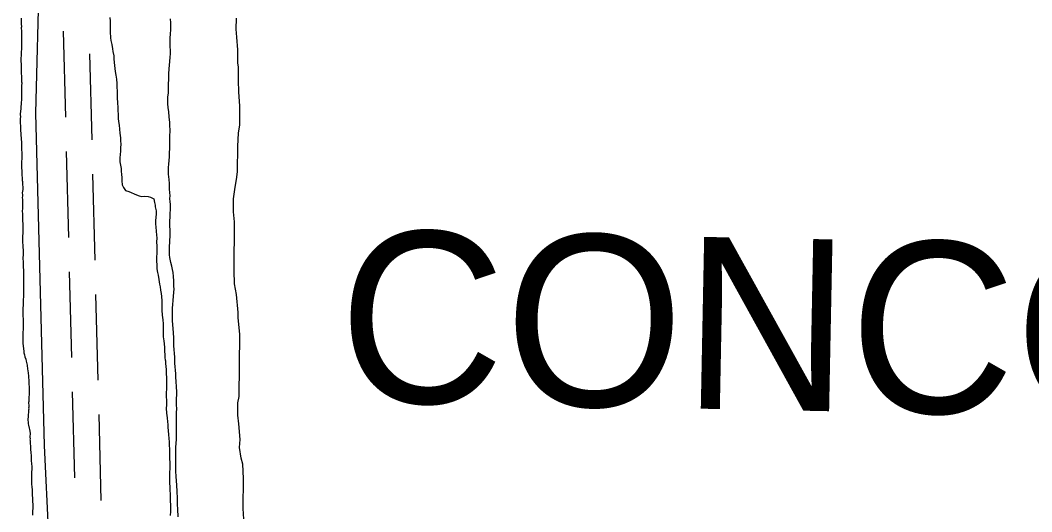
# Model space of a CAD drawing. Extents: x 3172231 to 3210228, y 940198 to 965780.
# Drawn here: x 3177790 to 3178967, y 955818 to 956390 of the extents above; entities that cross this region are included whole.
import ezdxf

# ---------------------------------------------------------------- set-up
doc = ezdxf.new("R2010")
doc.units = 0
for name, color, linetype in [('V-ROAD-CNTR', 7, 'Continuous'), ('V-SITE-VEGE', 7, 'Continuous'), ('V-TOPO-GNAM-IDEN', 7, 'Continuous'), ('V-TOPO-SHOR', 7, 'Continuous')]:
    doc.layers.add(name, color=color, linetype=linetype)

msp = doc.modelspace()

# ---------------------------------------------------------------- linework, layer by layer
at = {"layer": 'V-ROAD-CNTR'}
for p, q in [((3177839.867, 956377.398), (3177842.397, 956277.43)), ((3177870.545, 956350.969), (3177873.075, 956251.001)), ((3177843.409, 956237.443), (3177845.938, 956137.475)), ((3177874.087, 956211.014), (3177876.617, 956111.046)), ((3177846.95, 956097.488), (3177849.48, 955997.52)), ((3177877.629, 956071.058), (3177880.158, 955971.09)), ((3177850.492, 955957.532), (3177853.021, 955857.564)), ((3177881.17, 955931.103), (3177883.7, 955831.135))]:
    msp.add_line(p, q, dxfattribs=at)
at = {"layer": 'V-SITE-VEGE'}
for p, q in [((3177790.969, 956392.738), (3177791.149, 956389.603)), ((3177791.149, 956389.603), (3177791.116, 956386.045)), ((3177791.116, 956386.045), (3177791.294, 956382.488)), ((3177791.294, 956382.488), (3177791.073, 956381.235)), ((3177791.073, 956381.235), (3177791.458, 956377.466)), ((3177791.458, 956377.466), (3177791.278, 956357.392)), ((3177790.817, 956352.585), (3177790.727, 956342.548)), ((3177791.278, 956357.392), (3177790.817, 956352.585)), ((3177790.727, 956342.548), (3177790.905, 956339.199)), ((3177790.905, 956339.199), (3177790.885, 956337.108)), ((3177790.885, 956337.108), (3177791.069, 956334.178)), ((3177791.069, 956334.178), (3177791.028, 956329.578)), ((3177791.028, 956329.578), (3177791.397, 956323.927)), ((3177791.307, 956313.888), (3177791.176, 956299.251)), ((3177791.548, 956317.443), (3177791.307, 956313.888)), ((3177791.397, 956323.927), (3177791.348, 956318.49)), ((3177791.348, 956318.49), (3177791.548, 956317.443)), ((3177790.907, 956292.769), (3177790.463, 956289.636)), ((3177791.176, 956299.251), (3177790.907, 956292.769)), ((3177790.152, 956278.345), (3177789.918, 956275.629)), ((3177790.211, 956285.038), (3177789.957, 956280.02)), ((3177789.957, 956280.02), (3177790.152, 956278.345)), ((3177790.43, 956286.08), (3177790.211, 956285.038)), ((3177790.463, 956289.636), (3177790.43, 956286.08)), ((3177789.918, 956275.629), (3177789.875, 956270.819)), ((3177789.875, 956270.819), (3177790.049, 956266.844)), ((3177790.049, 956266.844), (3177790.014, 956263.079)), ((3177790.014, 956263.079), (3177790.961, 956251.985)), ((3177790.961, 956251.985), (3177791.348, 956248.428)), ((3177791.348, 956248.428), (3177791.317, 956244.873)), ((3177791.317, 956244.873), (3177791.491, 956241.106)), ((3177791.491, 956241.106), (3177791.471, 956238.806)), ((3177791.471, 956238.806), (3177791.663, 956236.922)), ((3177791.663, 956236.922), (3177791.491, 956217.681)), ((3177791.491, 956217.681), (3177791.684, 956215.797)), ((3177791.684, 956215.797), (3177791.671, 956214.544)), ((3177791.671, 956214.544), (3177791.868, 956213.077)), ((3177791.868, 956213.077), (3177792.204, 956203.872)), ((3177792.204, 956203.872), (3177792.398, 956202.405)), ((3177792.398, 956202.405), (3177792.38, 956200.105)), ((3177792.38, 956200.105), (3177792.751, 956194.875)), ((3177792.46, 956185.884), (3177792.23, 956183.584)), ((3177792.734, 956193.412), (3177792.284, 956189.441)), ((3177792.284, 956189.441), (3177792.47, 956186.929)), ((3177792.47, 956186.929), (3177792.46, 956185.884)), ((3177792.751, 956194.875), (3177792.734, 956193.412)), ((3177792.23, 956183.584), (3177792.425, 956181.911)), ((3177792.366, 956175.218), (3177792.335, 956171.872)), ((3177792.585, 956176.68), (3177792.366, 956175.218)), ((3177792.425, 956181.911), (3177792.398, 956178.982)), ((3177792.398, 956178.982), (3177792.585, 956176.68)), ((3177792.335, 956171.872), (3177792.083, 956167.065)), ((3177792.083, 956167.065), (3177792.488, 956165.597)), ((3177792.488, 956165.597), (3177792.431, 956159.324)), ((3177792.431, 956159.324), (3177792.622, 956157.23)), ((3177792.622, 956157.23), (3177792.611, 956155.975)), ((3177792.611, 956155.975), (3177792.804, 956154.091)), ((3177792.804, 956154.091), (3177792.787, 956152.418)), ((3177792.787, 956152.418), (3177792.968, 956149.069)), ((3177792.968, 956149.069), (3177792.916, 956143.214)), ((3177792.658, 956137.987), (3177792.626, 956134.223)), ((3177792.916, 956143.214), (3177792.658, 956137.987)), ((3177792.626, 956134.223), (3177792.966, 956125.646)), ((3177792.966, 956125.646), (3177793.152, 956123.133)), ((3177793.076, 956114.56), (3177793.062, 956113.096)), ((3177793.303, 956116.44), (3177793.076, 956114.56)), ((3177793.152, 956123.133), (3177793.119, 956119.369)), ((3177793.119, 956119.369), (3177793.303, 956116.44)), ((3177793.062, 956113.096), (3177793.441, 956108.492)), ((3177793.441, 956108.492), (3177793.387, 956102.639)), ((3177793.387, 956102.639), (3177793.777, 956099.286)), ((3177793.777, 956099.286), (3177793.535, 956072.308)), ((3177793.707, 956068.335), (3177793.469, 956065.199)), ((3177793.535, 956072.308), (3177793.707, 956068.335)), ((3177793.209, 956059.344), (3177792.953, 956054.118)), ((3177793.433, 956061.015), (3177793.209, 956059.344)), ((3177793.469, 956065.199), (3177793.433, 956061.015)), ((3177792.902, 956048.473), (3177792.873, 956045.336)), ((3177792.873, 956045.336), (3177793.271, 956043.241)), ((3177792.953, 956054.118), (3177792.902, 956048.473)), ((3177793.271, 956043.241), (3177793.015, 956014.38)), ((3177793.015, 956014.38), (3177793.584, 956007.892)), ((3177793.584, 956007.892), (3177793.977, 956005.171)), ((3177793.977, 956005.171), (3177794.166, 956003.077)), ((3177794.166, 956003.077), (3177794.983, 956000.561)), ((3177794.983, 956000.561), (3177795.38, 955998.257)), ((3177795.38, 955998.257), (3177796.402, 955995.737)), ((3177796.402, 955995.737), (3177796.799, 955993.225)), ((3177796.799, 955993.225), (3177798.012, 955988.821)), ((3177798.012, 955988.821), (3177798.391, 955984.007)), ((3177798.391, 955984.007), (3177798.794, 955982.54)), ((3177798.794, 955982.54), (3177799.366, 955976.261)), ((3177799.366, 955976.261), (3177799.72, 955969.146)), ((3177799.72, 955969.146), (3177799.916, 955967.682)), ((3177799.916, 955967.682), (3177799.9, 955965.8)), ((3177799.9, 955965.8), (3177800.095, 955964.125)), ((3177800.095, 955964.125), (3177800.267, 955960.147)), ((3177799.759, 955950.114), (3177799.726, 955946.559)), ((3177800.228, 955955.756), (3177799.759, 955950.114)), ((3177800.267, 955960.147), (3177800.228, 955955.756)), ((3177799.726, 955946.559), (3177799.507, 955945.305)), ((3177799.507, 955945.305), (3177799.89, 955941.328)), ((3177799.855, 955937.564), (3177799.638, 955936.522)), ((3177799.876, 955939.866), (3177799.656, 955938.613)), ((3177799.656, 955938.613), (3177799.855, 955937.564)), ((3177799.89, 955941.328), (3177799.876, 955939.866)), ((3177798.944, 955929.206), (3177798.907, 955925.024)), ((3177798.907, 955925.024), (3177799.298, 955921.885)), ((3177799.628, 955935.475), (3177798.944, 955929.206)), ((3177799.638, 955936.522), (3177799.628, 955935.475)), ((3177799.298, 955921.885), (3177799.284, 955920.42)), ((3177799.284, 955920.42), (3177799.689, 955918.952)), ((3177799.689, 955918.952), (3177800.283, 955915.392)), ((3177800.283, 955915.392), (3177800.689, 955913.715)), ((3177800.689, 955913.715), (3177801.278, 955909.736)), ((3177801.428, 955902.832), (3177801.209, 955901.79)), ((3177801.209, 955901.79), (3177801.412, 955901.161)), ((3177801.278, 955909.736), (3177801.235, 955904.716)), ((3177801.235, 955904.716), (3177801.428, 955902.832)), ((3177801.412, 955901.161), (3177801.606, 955899.486)), ((3177801.606, 955899.486), (3177801.584, 955896.975)), ((3177801.584, 955896.975), (3177801.77, 955894.673)), ((3177801.77, 955894.673), (3177801.758, 955892.997)), ((3177801.758, 955892.997), (3177801.948, 955891.324)), ((3177801.948, 955891.324), (3177801.942, 955890.28)), ((3177801.942, 955890.28), (3177802.335, 955887.558)), ((3177802.335, 955887.558), (3177802.503, 955882.954)), ((3177802.503, 955882.954), (3177802.47, 955879.19)), ((3177802.47, 955879.19), (3177802.667, 955877.726)), ((3177802.667, 955877.726), (3177802.839, 955873.748)), ((3177802.839, 955873.748), (3177803.228, 955870.609)), ((3177803.195, 955866.845), (3177802.968, 955864.756)), ((3177803.228, 955870.609), (3177803.195, 955866.845)), ((3177803.128, 955859.316), (3177802.9, 955857.225)), ((3177802.9, 955857.225), (3177803.095, 955855.552)), ((3177802.968, 955864.756), (3177803.165, 955863.289)), ((3177803.095, 955855.552), (3177803.048, 955850.323)), ((3177803.165, 955863.289), (3177803.128, 955859.316)), ((3177803.048, 955850.323), (3177803.437, 955846.975)), ((3177803.437, 955846.975), (3177803.615, 955843.626)), ((3177803.615, 955843.626), (3177803.593, 955841.116)), ((3177803.593, 955841.116), (3177803.787, 955839.442)), ((3177803.787, 955839.442), (3177804.137, 955831.91)), ((3177804.137, 955831.91), (3177804.115, 955829.401)), ((3177804.115, 955829.401), (3177804.516, 955827.306)), ((3177804.471, 955822.495), (3177804.228, 955818.524)), ((3177804.516, 955827.306), (3177804.471, 955822.495)), ((3177804.228, 955818.524), (3177804.189, 955814.131))]:
    msp.add_line(p, q, dxfattribs=at)
for points in [[(3178041.974, 956207.626), (3178042.754, 956214.13), (3178043.018, 956243.785), (3178043.88, 956258.969), (3178045.412, 956268.357), (3178045.615, 956290.781), (3178044.31, 956306.706), (3178043.71, 956320.454), (3178043.848, 956335.644), (3178043.17, 956340.713), (3178043.307, 956355.905), (3178041.99, 956370.382), (3178041.351, 956379.789), (3178041.468, 956392.81)], [(3178050.631, 955803.193), (3178049.355, 955822.012), (3178049.666, 955856.729), (3178049.093, 955873.372), (3178046.987, 955880.621), (3178044.927, 955892.938), (3178045.736, 955902.336), (3178044.454, 955920.43), (3178043.096, 955930.57), (3178043.227, 955945.037), (3178044.738, 955952.256), (3178045.39, 956024.586), (3178043.395, 956044.136), (3178043.446, 956049.921), (3178041.466, 956070.915), (3178039.408, 956083.232), (3178038.82, 956098.428), (3178039.334, 956155.567), (3178037.992, 956167.153), (3178038.128, 956182.343), (3178039.674, 956193.179), (3178041.974, 956207.626)]]:
    msp.add_lwpolyline(points, dxfattribs=at)
at = {"layer": 'V-TOPO-SHOR'}
for points in [[(3178989.828, 950932.612), (3178909.978, 951095.096), (3178718.479, 951541.41), (3178626.309, 951769.908), (3178512.871, 952051.96), (3178473.836, 952132.307), (3178447.257, 952201.924), (3178392.388, 952369.696), (3178330.482, 952576.719), (3178234.979, 952899.744), (3178155.342, 953147.828), (3178079.275, 953397.687), (3178029.764, 953569.012), (3178006.867, 953684.987), (3177984.138, 953868.729), (3177944.087, 954259.385), (3177868.624, 954753.563), (3177847.81, 954990.801), (3177846.402, 955142.39), (3177841.497, 955322.522), (3177823.035, 955789.809), (3177817.946, 955895.04), (3177808.202, 956282.053), (3177812.179, 956447.896)], [(3177894.067, 956393.351), (3177894.448, 956389.373), (3177894.415, 956385.609), (3177894.577, 956380.378), (3177894.546, 956376.823), (3177895.112, 956369.917), (3177895.501, 956366.567), (3177896.295, 956361.959), (3177897.299, 956357.14), (3177897.686, 956353.789), (3177898.687, 956348.761), (3177898.864, 956345.204), (3177899.247, 956341.227), (3177899.632, 956337.459), (3177900.406, 956330.551), (3177900.996, 956326.362), (3177901.997, 956321.544), (3177902.374, 956316.729), (3177902.339, 956312.756), (3177902.708, 956307.314), (3177902.882, 956303.341), (3177902.843, 956299.157), (3177903.224, 956294.971), (3177903.214, 956293.715), (3177903.59, 956289.111), (3177903.553, 956285.138), (3177903.721, 956280.536), (3177903.889, 956275.933), (3177904.068, 956272.375), (3177905.073, 956267.974), (3177905.454, 956263.579), (3177905.62, 956258.977), (3177906.408, 956253.532), (3177906.587, 956250.183), (3177906.963, 956245.579)], [(3177963.584, 956194.066), (3177963.417, 956196.972), (3177963.654, 956200.314), (3177963.277, 956204.92), (3177962.497, 956210.993), (3177962.315, 956214.13), (3177962.569, 956219.148), (3177962.806, 956222.283), (3177963.06, 956227.301), (3177963.511, 956230.852), (3177963.771, 956236.496), (3177963.802, 956240.052), (3177964.049, 956244.44), (3177964.06, 956245.487), (3177964.086, 956248.414), (3177963.916, 956252.809), (3177963.951, 956256.782), (3177964.189, 956259.915), (3177964.221, 956263.47), (3177964.039, 956266.61), (3177964.072, 956270.165), (3177964.082, 956271.421), (3177963.689, 956274.143), (3177963.093, 956277.702), (3177962.728, 956283.77), (3177962.145, 956288.587), (3177961.766, 956292.982), (3177961.805, 956297.164), (3177961.835, 956300.719), (3177962.298, 956305.735), (3177962.331, 956309.29), (3177962.569, 956312.426), (3177962.608, 956316.817), (3177962.614, 956317.445), (3177962.636, 956320.163), (3177962.669, 956323.719), (3177962.698, 956326.854), (3177962.921, 956328.316), (3177963.175, 956333.334), (3177963.429, 956338.351), (3177963.877, 956341.903), (3177964.555, 956347.545), (3177964.793, 956350.678), (3177964.828, 956354.443), (3177964.463, 956360.511), (3177964.502, 956364.904), (3177964.537, 956368.668), (3177964.803, 956375.148), (3177965.043, 956378.492), (3177965.284, 956382.254), (3177965.329, 956387.274), (3177964.953, 956391.878)], [(3177906.963, 956245.579), (3177906.724, 956242.026), (3177906.687, 956237.844), (3177906.234, 956234.084), (3177905.986, 956229.904), (3177905.948, 956225.511), (3177906.542, 956221.74), (3177907.342, 956217.759), (3177907.314, 956214.415), (3177907.908, 956210.853), (3177908.293, 956207.087), (3177908.26, 956203.321), (3177908.637, 956198.717), (3177910.072, 956195.567), (3177912.548, 956191.989), (3177916.093, 956190.703), (3177919.014, 956189.841), (3177922.346, 956188.137), (3177925.26, 956186.857), (3177928.179, 956185.784), (3177931.31, 956185.128), (3177934.867, 956185.306), (3177938.63, 956185.063), (3177941.55, 956184.201), (3177945.339, 956182.364)], [(3177970.937, 955888.289), (3177970.982, 955893.309), (3177971.69, 955902.295), (3177971.934, 955906.266), (3177971.764, 955910.659), (3177971.598, 955915.47), (3177971.848, 955920.07), (3177971.688, 955925.509), (3177971.762, 955933.665), (3177972.012, 955938.056), (3177971.842, 955942.657), (3177971.912, 955950.395), (3177971.942, 955953.741), (3177971.979, 955957.923), (3177971.609, 955963.156), (3177971.461, 955970.06), (3177971.082, 955974.455), (3177970.908, 955978.43), (3177970.533, 955983.243), (3177970.142, 955986.384), (3177969.769, 955991.408), (3177969.614, 955997.263), (3177969.454, 956002.912), (3177968.856, 956006.055), (3177968.491, 956012.124), (3177968.52, 956015.259), (3177968.571, 956021.116), (3177968.037, 956031.369), (3177967.656, 956035.555), (3177967.283, 956040.787), (3177966.908, 956045.6), (3177966.994, 956055.22), (3177967.451, 956059.4), (3177967.91, 956063.995), (3177968.625, 956073.611), (3177968.864, 956077.164), (3177968.686, 956080.51), (3177968.532, 956086.787), (3177968.369, 956091.807), (3177967.992, 956096.411), (3177967.187, 956099.975), (3177966.177, 956103.958), (3177965.172, 956108.359), (3177963.967, 956114.016), (3177963.576, 956117.157), (3177963.406, 956121.55), (3177963.648, 956125.103), (3177963.937, 956133.885), (3177964.4, 956138.901), (3177964.455, 956145.174), (3177964.094, 956151.662), (3177964.135, 956156.262), (3177964.182, 956161.49), (3177964.428, 956165.461), (3177964.676, 956169.85), (3177964.729, 956175.708), (3177964.551, 956179.265), (3177964.162, 956182.404), (3177964.195, 956186.169), (3177964.017, 956189.517), (3177963.584, 956194.066)], [(3177945.339, 956182.364), (3177946.135, 956177.964), (3177946.944, 956175.03), (3177946.926, 956172.939), (3177947.334, 956171.679), (3177947.932, 956168.329), (3177948.11, 956164.98), (3177947.653, 956160.591), (3177947.413, 956157.249), (3177947.377, 956153.067), (3177947.762, 956149.299), (3177947.93, 956144.904), (3177948.304, 956140.091), (3177948.695, 956136.949), (3177948.65, 956131.932), (3177949.029, 956127.534), (3177948.988, 956122.935), (3177948.951, 956118.753), (3177948.497, 956114.784), (3177948.456, 956110.182), (3177948.827, 956104.949), (3177948.792, 956100.976), (3177949.799, 956096.786), (3177950.399, 956093.642), (3177951.192, 956088.616), (3177951.978, 956083.171), (3177952.576, 956079.818), (3177953.168, 956076.05), (3177953.971, 956072.277), (3177954.356, 956068.509), (3177954.733, 956063.696), (3177954.698, 956059.932), (3177954.667, 956056.586), (3177954.844, 956052.819), (3177955.206, 956046.751), (3177955.788, 956041.516), (3177956.165, 956036.913), (3177956.124, 956032.313), (3177956.271, 956025.409), (3177956.238, 956021.854), (3177957.033, 956017.037), (3177957.422, 956013.686), (3177957.801, 956009.291), (3177957.971, 956005.107), (3177958.141, 956000.712), (3177958.317, 955997.157), (3177958.716, 955994.853), (3177958.915, 955993.804), (3177958.888, 955990.669), (3177959.275, 955987.318), (3177959.869, 955983.548), (3177959.824, 955978.528), (3177960.205, 955974.342), (3177959.968, 955971.209), (3177960.144, 955967.442), (3177960.084, 955960.749), (3177959.839, 955956.778), (3177959.595, 955952.805), (3177959.964, 955947.366), (3177959.916, 955942.137), (3177959.886, 955938.582), (3177960.252, 955932.931), (3177960.832, 955927.49), (3177961.418, 955922.884), (3177961.809, 955919.742), (3177961.776, 955916.187), (3177962.161, 955912.628), (3177962.327, 955907.608), (3177962.71, 955903.631), (3177963.089, 955899.236), (3177963.261, 955895.258), (3177963.437, 955891.492), (3177963.607, 955887.099), (3177963.574, 955883.544), (3177963.75, 955879.778), (3177963.922, 955875.594), (3177963.894, 955872.456), (3177963.855, 955868.065), (3177963.611, 955864.303), (3177963.775, 955859.072), (3177963.732, 955854.473), (3177963.701, 955850.917), (3177963.877, 955847.36), (3177963.834, 955842.549), (3177964.223, 955839.201), (3177964.379, 955833.343), (3177964.352, 955830.206), (3177964.733, 955826.229), (3177964.907, 955822.253), (3177964.664, 955818.282), (3177964.414, 955813.683)], [(3177973.812, 955812.343), (3177973.261, 955820.924), (3177972.895, 955826.575), (3177972.749, 955833.894), (3177972.612, 955841.845), (3177972.258, 955848.957), (3177971.885, 955853.981), (3177971.51, 955859.005), (3177971.152, 955865.491), (3177970.988, 955870.51), (3177970.806, 955873.65), (3177970.853, 955878.879), (3177970.894, 955883.478), (3177970.937, 955888.289)]]:
    msp.add_lwpolyline(points, dxfattribs=at)

# ---------------------------------------------------------------- texts
at = {"layer": 'V-TOPO-GNAM-IDEN'}
msp.add_text('CONCORDIA', height=199.9996, rotation=358.874298, dxfattribs=at).set_placement((3178158.892, 955946.369))

doc.saveas('drawing.dxf')
